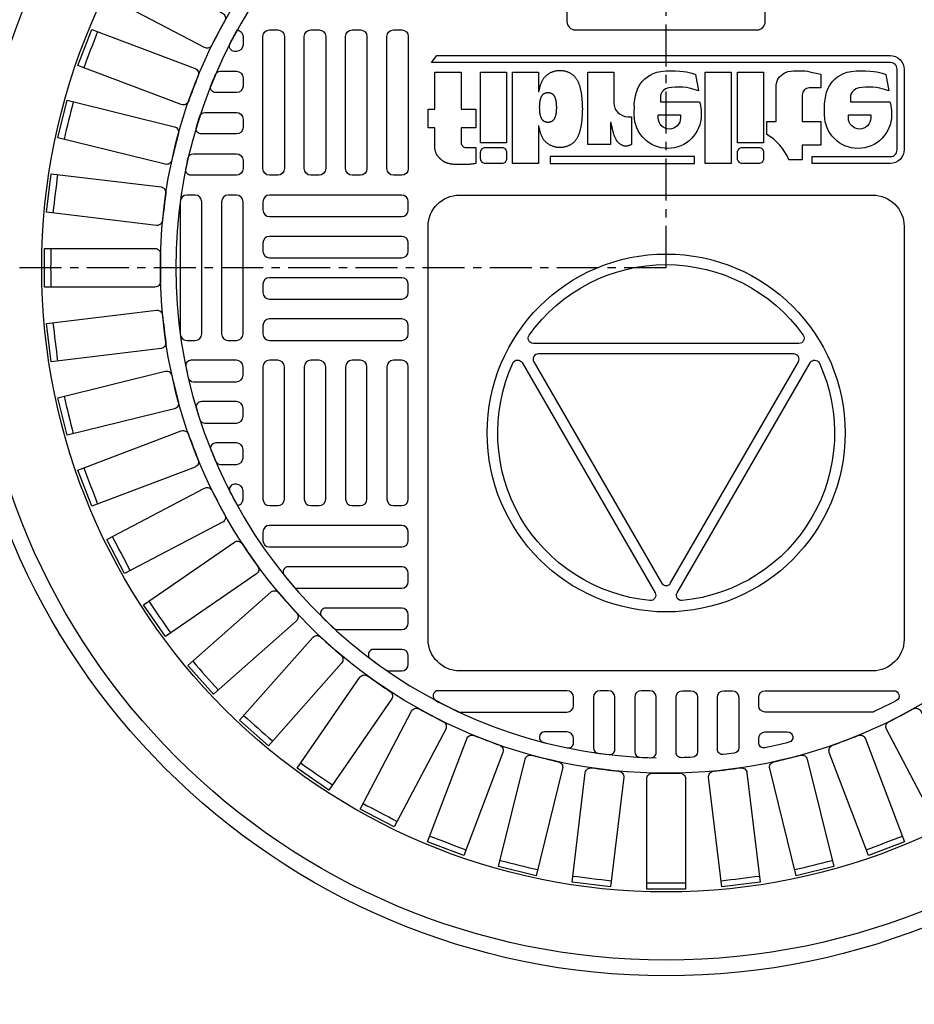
# Model space of a CAD drawing. Extents: x -169 to 6736, y -208 to 3022.
# Tile 409 of 656: x 1393 to 1403, y 1537 to 1549. Entities that reach past the tile are written whole.
import ezdxf

# ---------------------------------------------------------------- set-up
doc = ezdxf.new("R2010")
doc.units = 0
doc.header["$MEASUREMENT"] = 0
doc.header["$PDSIZE"] = 1
doc.linetypes.add('CENTER1', pattern=[0.6625, 0.5, -0.075, 0.0125, -0.075])
doc.layers.get('DEFPOINTS').update_dxf_attribs({"linetype": 'CONTINUOUS'})
for name, color, linetype in [('CENTERLINE', 3, 'CENTER1'), ('DIM', 3, 'CONTINUOUS'), ('MONITOR-WELL-COVER', 2, 'CONTINUOUS'), ('MONITOR-WELL-COVER-HATCH', 252, 'CONTINUOUS'), ('TANK-SLOPE', 3, 'CONTINUOUS')]:
    doc.layers.add(name, color=color, linetype=linetype)
doc.styles.add('SIMPLEX', font='simplex')
doc.dimstyles.new('DIM64', dxfattribs={"dimscale": 64, "dimtxt": 0.09375, "dimasz": 0.09375, "dimexe": 0.0625, "dimexo": 0.0625, "dimgap": 0.046875, "dimtad": 1, "dimdec": 4, "dimzin": 3, "dimdsep": 46, "dimlunit": 4, "dimtxsty": 'SIMPLEX', "dimcen": 0, "dimclrd": 256, "dimclre": 256, "dimclrt": 256, "dimadec": 0, "dimazin": 0, "dimtfac": 1, "dimtdec": 4, "dimtmove": 0, "dimatfit": 3, "dimfxl": 1, "dimfrac": 2, "dimtolj": 1, "dimtzin": 0, "dimarcsym": 0})

# ---------------------------------------------------------------- blocks, each defined once
blk = doc.blocks.new('A$C50C34665')
at = {"layer": 'MONITOR-WELL-COVER', "color": 2}
for points in [[(-11.709, 6.746), (-11.801, 6.758), (-11.882, 6.768), (-11.953, 6.777), (-12.016, 6.784), (-12.071, 6.791), (-12.121, 6.796), (-12.168, 6.8), (-12.212, 6.803), (-12.255, 6.806), (-12.297, 6.808), (-12.339, 6.81), (-12.381, 6.811), (-12.422, 6.812), (-12.463, 6.813), (-12.504, 6.814), (-12.545, 6.814), (-12.586, 6.814), (-12.627, 6.814), (-12.669, 6.814), (-12.711, 6.814), (-12.753, 6.814), (-12.796, 6.813), (-12.84, 6.811), (-12.884, 6.81), (-12.93, 6.808), (-12.975, 6.805), (-13.021, 6.802), (-13.067, 6.799), (-13.111, 6.795), (-13.154, 6.791), (-13.196, 6.786), (-13.235, 6.781), (-13.271, 6.776), (-13.306, 6.77), (-13.338, 6.764), (-13.368, 6.757), (-13.396, 6.751), (-13.424, 6.744), (-13.45, 6.736), (-13.476, 6.729), (-13.501, 6.721), (-13.525, 6.713), (-13.549, 6.704), (-13.573, 6.695), (-13.597, 6.686), (-13.62, 6.676), (-13.643, 6.665), (-13.665, 6.653), (-13.688, 6.641), (-13.71, 6.628), (-13.731, 6.614), (-13.752, 6.6), (-13.772, 6.586), (-13.792, 6.572), (-13.81, 6.558), (-13.827, 6.545), (-13.843, 6.532), (-13.858, 6.519), (-13.873, 6.507), (-13.887, 6.494), (-13.901, 6.481), (-13.915, 6.468), (-13.93, 6.454), (-13.946, 6.44), (-13.963, 6.424), (-13.981, 6.408), (-13.999, 6.39), (-14.018, 6.372), (-14.037, 6.353), (-14.055, 6.334), (-14.073, 6.314), (-14.091, 6.293), (-14.107, 6.272), (-14.123, 6.25), (-14.137, 6.227), (-14.151, 6.204), (-14.164, 6.179), (-14.177, 6.153), (-14.189, 6.125), (-14.2, 6.096), (-14.211, 6.064), (-14.221, 6.032), (-14.231, 5.998), (-14.24, 5.964), (-14.248, 5.931), (-14.256, 5.898), (-14.263, 5.865), (-14.269, 5.835)], [(-7.802, 4.377), (-7.802, 6.746), (-9.428, 6.746), (-9.428, 1.045), (-7.802, 1.045), (-7.802, 2.293)], [(-7.802, 4.377), (-7.798, 4.4), (-7.789, 4.446), (-7.779, 4.492), (-7.769, 4.537), (-7.759, 4.582), (-7.748, 4.626), (-7.737, 4.668), (-7.726, 4.71), (-7.714, 4.751), (-7.702, 4.791), (-7.689, 4.829), (-7.676, 4.868), (-7.662, 4.905), (-7.647, 4.941), (-7.632, 4.977), (-7.616, 5.011), (-7.599, 5.045), (-7.582, 5.079), (-7.564, 5.112), (-7.545, 5.144), (-7.526, 5.176), (-7.505, 5.207), (-7.484, 5.237), (-7.462, 5.267), (-7.439, 5.297), (-7.415, 5.325), (-7.391, 5.352), (-7.366, 5.379), (-7.34, 5.404), (-7.313, 5.428), (-7.286, 5.452), (-7.258, 5.474), (-7.229, 5.495), (-7.198, 5.515), (-7.167, 5.534), (-7.135, 5.553), (-7.101, 5.571), (-7.065, 5.589), (-7.029, 5.606), (-6.991, 5.622), (-6.953, 5.637), (-6.914, 5.651), (-6.874, 5.665), (-6.834, 5.677), (-6.793, 5.688), (-6.752, 5.697), (-6.711, 5.705), (-6.67, 5.712), (-6.629, 5.718), (-6.588, 5.722), (-6.547, 5.725), (-6.506, 5.727), (-6.464, 5.727), (-6.423, 5.727), (-6.382, 5.725), (-6.341, 5.722), (-6.3, 5.718), (-6.259, 5.712), (-6.218, 5.705), (-6.177, 5.697), (-6.136, 5.688), (-6.095, 5.677), (-6.055, 5.665), (-6.015, 5.651), (-5.976, 5.637), (-5.938, 5.622), (-5.9, 5.606), (-5.864, 5.589), (-5.828, 5.571), (-5.794, 5.553), (-5.762, 5.534), (-5.731, 5.515), (-5.7, 5.495), (-5.671, 5.474), (-5.643, 5.452), (-5.616, 5.428), (-5.589, 5.404), (-5.563, 5.379), (-5.538, 5.352), (-5.514, 5.325), (-5.49, 5.297), (-5.467, 5.267), (-5.445, 5.237), (-5.424, 5.207), (-5.403, 5.176), (-5.384, 5.144), (-5.365, 5.112), (-5.347, 5.079), (-5.33, 5.045), (-5.313, 5.011), (-5.297, 4.977), (-5.282, 4.941), (-5.267, 4.905), (-5.253, 4.868), (-5.24, 4.829), (-5.227, 4.791), (-5.215, 4.751), (-5.203, 4.71), (-5.192, 4.668), (-5.181, 4.626), (-5.17, 4.582), (-5.16, 4.537), (-5.15, 4.492), (-5.14, 4.446), (-5.131, 4.4), (-5.122, 4.354), (-5.114, 4.308), (-5.107, 4.263), (-5.101, 4.219), (-5.096, 4.177), (-5.091, 4.136), (-5.087, 4.095), (-5.083, 4.056), (-5.08, 4.017), (-5.078, 3.978), (-5.075, 3.94), (-5.073, 3.903), (-5.07, 3.865), (-5.067, 3.827), (-5.065, 3.789), (-5.062, 3.752), (-5.059, 3.715), (-5.057, 3.678), (-5.054, 3.642), (-5.052, 3.606), (-5.05, 3.571), (-5.049, 3.536), (-5.047, 3.502), (-5.046, 3.468), (-5.045, 3.434), (-5.045, 3.401), (-5.044, 3.368), (-5.044, 3.335), (-5.044, 3.302), (-5.045, 3.268), (-5.045, 3.235), (-5.046, 3.201), (-5.047, 3.168), (-5.049, 3.133), (-5.05, 3.099), (-5.052, 3.063), (-5.054, 3.028), (-5.057, 2.991), (-5.059, 2.955), (-5.062, 2.918), (-5.065, 2.88), (-5.067, 2.843), (-5.07, 2.805), (-5.073, 2.767), (-5.075, 2.729), (-5.078, 2.691), (-5.08, 2.653), (-5.083, 2.614), (-5.087, 2.574), (-5.091, 2.534), (-5.096, 2.493), (-5.101, 2.45), (-5.107, 2.406), (-5.114, 2.361), (-5.122, 2.316), (-5.131, 2.27), (-5.14, 2.224), (-5.15, 2.178), (-5.16, 2.132), (-5.17, 2.088), (-5.181, 2.044), (-5.192, 2.001), (-5.203, 1.96), (-5.215, 1.919), (-5.227, 1.879), (-5.24, 1.84), (-5.253, 1.802), (-5.267, 1.765), (-5.282, 1.729), (-5.297, 1.693), (-5.313, 1.658), (-5.33, 1.624), (-5.347, 1.591), (-5.365, 1.558), (-5.384, 1.526), (-5.403, 1.494), (-5.424, 1.463), (-5.445, 1.432), (-5.467, 1.402), (-5.49, 1.373), (-5.514, 1.344), (-5.538, 1.317), (-5.563, 1.291), (-5.589, 1.265), (-5.616, 1.241), (-5.643, 1.218), (-5.671, 1.196), (-5.7, 1.175), (-5.731, 1.155), (-5.762, 1.135), (-5.794, 1.116), (-5.828, 1.098), (-5.864, 1.081), (-5.9, 1.064), (-5.938, 1.048), (-5.976, 1.032), (-6.015, 1.018), (-6.055, 1.005), (-6.095, 0.993), (-6.136, 0.982), (-6.177, 0.973), (-6.218, 0.964), (-6.259, 0.958), (-6.3, 0.952), (-6.341, 0.948), (-6.382, 0.945), (-6.423, 0.943), (-6.464, 0.942), (-6.506, 0.943), (-6.547, 0.945), (-6.588, 0.948), (-6.629, 0.952), (-6.67, 0.958), (-6.711, 0.964), (-6.752, 0.973), (-6.793, 0.982), (-6.834, 0.993), (-6.874, 1.005), (-6.914, 1.018), (-6.953, 1.032), (-6.991, 1.048), (-7.029, 1.064), (-7.065, 1.081), (-7.101, 1.098), (-7.135, 1.116), (-7.167, 1.135), (-7.198, 1.155), (-7.229, 1.175), (-7.258, 1.196), (-7.286, 1.218), (-7.313, 1.241), (-7.34, 1.265), (-7.366, 1.291), (-7.391, 1.317), (-7.415, 1.344), (-7.439, 1.373), (-7.462, 1.402), (-7.484, 1.432), (-7.505, 1.463), (-7.526, 1.494), (-7.545, 1.526), (-7.564, 1.558), (-7.582, 1.591), (-7.599, 1.624), (-7.616, 1.658), (-7.632, 1.693), (-7.647, 1.729), (-7.662, 1.765), (-7.676, 1.802), (-7.689, 1.84), (-7.702, 1.879), (-7.714, 1.919), (-7.726, 1.96), (-7.737, 2.001), (-7.748, 2.044), (-7.759, 2.088), (-7.769, 2.132), (-7.779, 2.178), (-7.789, 2.224), (-7.798, 2.27), (-7.802, 2.293)]]:
    blk.add_lwpolyline(points, dxfattribs=at)
for points in [[(-14.269, 5.835), (-14.269, 4.506), (-14.697, 4.506), (-14.697, 3.352), (-14.269, 3.352), (-14.269, 1.045), (-12.643, 1.045), (-12.643, 3.352), (-11.709, 3.352), (-11.709, 4.506), (-12.643, 4.506), (-12.643, 5.428, -0.414214), (-12.331, 5.741), (-11.709, 5.741), (-11.709, 6.746)], [(-3.274, 4.189), (-3.305, 4.189), (-3.305, 5.557), (-4.727, 5.557), (-4.727, 1.045), (-3.101, 1.045), (-3.101, 2.942, -0.414214), (-2.226, 3.817), (-1.997, 3.817), (-1.997, 5.557, 0.015515), (-2.068, 5.593, 0.024733), (-2.115, 5.612, 0.005946), (-2.197, 5.64, 0.01287), (-2.235, 5.651, 0.049414), (-2.322, 5.665, 0.053929), (-2.402, 5.662, 0.036627), (-2.478, 5.644, 0.042565), (-2.54, 5.619, 0.006291), (-2.594, 5.591, 0.008872), (-2.632, 5.57, 0.009321), (-2.693, 5.533, 0.009742), (-2.749, 5.495, 0.028906), (-2.803, 5.453, 0.027693), (-2.853, 5.404, 0.02663), (-2.901, 5.346, 0.041647), (-2.926, 5.305, 0.000265), (-2.952, 5.253, 0.000163), (-2.994, 5.169, 0.000116), (-3.042, 5.073, 0.000666), (-3.051, 5.056, 0.034843), (-3.064, 5.023, 0.014153), (-3.09, 4.939, 0.001676), (-3.109, 4.866, -0.00303), (-3.129, 4.793, -0.000398), (-3.148, 4.723, 0.000724), (-3.168, 4.652, 0.00166), (-3.191, 4.567, 0.006697), (-3.196, 4.546, 0.003794), (-3.2, 4.526, 0.000693), (-3.224, 4.418, 0.000272), (-3.227, 4.405, 0.00002), (-3.267, 4.223, 0.002677), (-3.272, 4.197, 0.000101), (-3.274, 4.189)]]:
    blk.add_lwpolyline(points, format="xyb", dxfattribs=at)
for points in [[(9.294, 6.746), (9.294, 6.308), (14.185, 6.308, -0.414214), (14.596, 5.896), (14.596, 0.849, -0.414214), (14.185, 0.438), (-14.489, 0.438), (-14.159, 0), (14.159, 0, 0.414214), (15.034, 0.875), (15.034, 5.871, 0.414214), (14.159, 6.746)], [(-11.107, 5.741), (-10.106, 5.741, 0.414214), (-9.793, 6.053), (-9.793, 6.433, 0.414214), (-10.106, 6.746), (-11.107, 6.746, 0.414214), (-11.419, 6.433), (-11.419, 6.053, 0.414214)], [(4.943, 5.741), (5.943, 5.741, 0.414214), (6.256, 6.053), (6.256, 6.433, 0.414214), (5.943, 6.746), (4.943, 6.746, 0.414214), (4.63, 6.433), (4.63, 6.053, 0.414214)], [(9.823, 1.167), (9.823, 2.024), (9.106, 2.024, -0.414214), (8.668, 2.462), (8.668, 4.125), (9.823, 4.125), (9.823, 5.597), (8.668, 5.597), (8.668, 6.509), (7.832, 6.509, -0.161868), (6.458, 4.921), (6.458, 4.119), (7.043, 4.119), (7.043, 1.839), (7.075, 1.669), (7.115, 1.535), (7.176, 1.429), (7.255, 1.334), (7.346, 1.246), (7.452, 1.158), (7.549, 1.094), (7.774, 1.003), (7.966, 0.967), (8.133, 0.949), (8.276, 0.949), (8.468, 0.949), (8.665, 0.949), (8.83, 0.961), (9, 0.982), (9.137, 1.009), (9.286, 1.046), (9.441, 1.079), (9.635, 1.125)], [(2.196, 2.199), (1.926, 2.123), (1.782, 2.08), (1.633, 2.042), (1.431, 2.003), (1.205, 1.979), (0.931, 1.97), (0.73, 1.965), (0.504, 1.984), (0.321, 2.018), (0.139, 2.08), (-0.001, 2.186), (-0.092, 2.277), (-0.168, 2.409), (-0.193, 2.505), (-0.193, 2.89), (2.254, 2.89), (2.293, 3.008), (2.311, 3.118), (2.338, 3.294), (2.354, 3.427), (2.36, 3.554), (2.365, 3.707, 1), (-1.821, 3.707), (-1.818, 3.497), (-1.813, 3.24), (-1.818, 3.022), (-1.779, 2.746), (-1.74, 2.508), (-1.692, 2.29), (-1.6, 2.038), (-1.517, 1.888), (-1.406, 1.733), (-1.299, 1.588), (-1.153, 1.442), (-1.003, 1.331), (-0.824, 1.214), (-0.644, 1.127), (-0.411, 1.04), (-0.159, 0.987), (0.147, 0.953), (0.467, 0.948), (0.738, 0.948), (1.034, 0.967), (1.262, 0.996), (1.447, 1.02), (1.611, 1.064), (1.781, 1.103), (1.97, 1.161), (2.009, 1.179)], [(11.69, 2.505), (11.69, 2.89), (14.137, 2.89), (14.176, 3.008), (14.195, 3.118), (14.221, 3.294), (14.238, 3.427), (14.244, 3.554), (14.248, 3.707, 1), (10.063, 3.707), (10.065, 3.497), (10.07, 3.24), (10.065, 3.022), (10.104, 2.746), (10.143, 2.508), (10.192, 2.29), (10.284, 2.038), (10.366, 1.888), (10.478, 1.733), (10.584, 1.588), (10.73, 1.442), (10.88, 1.331), (11.06, 1.214), (11.239, 1.127), (11.472, 1.04), (11.724, 0.987), (12.03, 0.953), (12.35, 0.948), (12.622, 0.948), (12.918, 0.967), (13.146, 0.996), (13.33, 1.02), (13.495, 1.064), (13.665, 1.103), (13.854, 1.161), (13.893, 1.179), (14.079, 2.199), (13.809, 2.123), (13.665, 2.08), (13.516, 2.042), (13.314, 2.003), (13.089, 1.979), (12.815, 1.97), (12.613, 1.965), (12.387, 1.984), (12.205, 2.018), (12.022, 2.08), (11.883, 2.186), (11.791, 2.277), (11.715, 2.409)], [(1.07, 3.707), (1.07, 3.888, 1), (-0.329, 3.888), (-0.329, 3.707)], [(12.953, 3.707), (12.953, 3.888, 1), (11.554, 3.888), (11.554, 3.707)]]:
    blk.add_lwpolyline(points, format="xyb", close=True, dxfattribs=at)
for points in [[(-7.065, 6.308), (-7.065, 6.746), (1.945, 6.746), (1.945, 6.308)], [(2.608, 1.045), (4.234, 1.045), (4.234, 6.746), (2.608, 6.746)], [(-11.419, 1.045), (-9.793, 1.045), (-9.793, 5.446), (-11.419, 5.446)], [(4.63, 1.045), (6.256, 1.045), (6.256, 5.446), (4.63, 5.446)], [(-6.67, 3.137), (-6.671, 3.123), (-6.672, 3.11), (-6.673, 3.096), (-6.674, 3.081), (-6.675, 3.067), (-6.676, 3.053), (-6.677, 3.038), (-6.678, 3.024), (-6.679, 3.009), (-6.68, 2.995), (-6.681, 2.98), (-6.682, 2.965), (-6.683, 2.95), (-6.685, 2.935), (-6.687, 2.919), (-6.689, 2.903), (-6.691, 2.886), (-6.694, 2.869), (-6.697, 2.851), (-6.7, 2.834), (-6.704, 2.816), (-6.707, 2.799), (-6.711, 2.781), (-6.715, 2.764), (-6.719, 2.748), (-6.723, 2.731), (-6.728, 2.715), (-6.732, 2.7), (-6.737, 2.685), (-6.742, 2.67), (-6.747, 2.655), (-6.752, 2.641), (-6.758, 2.627), (-6.764, 2.613), (-6.77, 2.6), (-6.776, 2.587), (-6.783, 2.574), (-6.789, 2.562), (-6.797, 2.55), (-6.804, 2.537), (-6.812, 2.525), (-6.82, 2.514), (-6.829, 2.502), (-6.837, 2.491), (-6.846, 2.48), (-6.856, 2.47), (-6.865, 2.46), (-6.875, 2.45), (-6.885, 2.441), (-6.896, 2.432), (-6.907, 2.424), (-6.918, 2.415), (-6.929, 2.408), (-6.941, 2.4), (-6.954, 2.393), (-6.967, 2.386), (-6.98, 2.38), (-6.994, 2.373), (-7.008, 2.367), (-7.023, 2.361), (-7.038, 2.356), (-7.053, 2.351), (-7.069, 2.346), (-7.084, 2.342), (-7.1, 2.338), (-7.115, 2.335), (-7.131, 2.332), (-7.147, 2.33), (-7.162, 2.329), (-7.178, 2.328), (-7.194, 2.327), (-7.21, 2.327), (-7.225, 2.327), (-7.241, 2.328), (-7.257, 2.329), (-7.273, 2.33), (-7.288, 2.332), (-7.304, 2.335), (-7.32, 2.338), (-7.335, 2.342), (-7.351, 2.346), (-7.366, 2.351), (-7.381, 2.356), (-7.396, 2.361), (-7.411, 2.367), (-7.425, 2.373), (-7.439, 2.38), (-7.453, 2.386), (-7.466, 2.393), (-7.478, 2.4), (-7.49, 2.408), (-7.502, 2.415), (-7.513, 2.424), (-7.523, 2.432), (-7.534, 2.441), (-7.544, 2.45), (-7.554, 2.46), (-7.564, 2.47), (-7.573, 2.48), (-7.582, 2.491), (-7.591, 2.502), (-7.599, 2.514), (-7.607, 2.525), (-7.615, 2.537), (-7.623, 2.55), (-7.63, 2.562), (-7.637, 2.574), (-7.643, 2.587), (-7.65, 2.6), (-7.656, 2.613), (-7.661, 2.627), (-7.667, 2.641), (-7.672, 2.655), (-7.677, 2.67), (-7.682, 2.685), (-7.687, 2.7), (-7.691, 2.715), (-7.696, 2.731), (-7.7, 2.748), (-7.704, 2.764), (-7.708, 2.781), (-7.712, 2.799), (-7.716, 2.816), (-7.719, 2.834), (-7.722, 2.851), (-7.725, 2.869), (-7.728, 2.886), (-7.731, 2.903), (-7.733, 2.919), (-7.734, 2.935), (-7.736, 2.95), (-7.737, 2.965), (-7.738, 2.98), (-7.739, 2.995), (-7.74, 3.009), (-7.741, 3.024), (-7.742, 3.038), (-7.743, 3.053), (-7.744, 3.067), (-7.745, 3.081), (-7.746, 3.096), (-7.747, 3.11), (-7.748, 3.123), (-7.749, 3.137), (-7.75, 3.151), (-7.75, 3.164), (-7.751, 3.177), (-7.751, 3.19), (-7.752, 3.203), (-7.752, 3.215), (-7.752, 3.228), (-7.752, 3.241), (-7.752, 3.253), (-7.752, 3.266), (-7.752, 3.279), (-7.751, 3.292), (-7.751, 3.305), (-7.75, 3.318), (-7.75, 3.331), (-7.749, 3.344), (-7.748, 3.358), (-7.747, 3.372), (-7.746, 3.386), (-7.745, 3.4), (-7.744, 3.414), (-7.743, 3.429), (-7.742, 3.443), (-7.741, 3.458), (-7.74, 3.472), (-7.739, 3.487), (-7.738, 3.501), (-7.737, 3.516), (-7.736, 3.531), (-7.734, 3.547), (-7.733, 3.562), (-7.731, 3.579), (-7.728, 3.595), (-7.725, 3.613), (-7.722, 3.63), (-7.719, 3.647), (-7.716, 3.665), (-7.712, 3.683), (-7.708, 3.7), (-7.704, 3.717), (-7.7, 3.734), (-7.696, 3.75), (-7.691, 3.766), (-7.687, 3.782), (-7.682, 3.797), (-7.677, 3.812), (-7.672, 3.826), (-7.667, 3.84), (-7.661, 3.854), (-7.656, 3.868), (-7.65, 3.881), (-7.643, 3.894), (-7.637, 3.907), (-7.63, 3.92), (-7.623, 3.932), (-7.615, 3.944), (-7.607, 3.956), (-7.599, 3.968), (-7.591, 3.979), (-7.582, 3.99), (-7.573, 4.001), (-7.564, 4.012), (-7.554, 4.022), (-7.544, 4.031), (-7.534, 4.041), (-7.523, 4.049), (-7.513, 4.058), (-7.502, 4.066), (-7.49, 4.074), (-7.478, 4.081), (-7.466, 4.088), (-7.453, 4.095), (-7.439, 4.102), (-7.425, 4.108), (-7.411, 4.114), (-7.396, 4.12), (-7.381, 4.126), (-7.366, 4.131), (-7.351, 4.135), (-7.335, 4.14), (-7.32, 4.143), (-7.304, 4.146), (-7.288, 4.149), (-7.273, 4.151), (-7.257, 4.153), (-7.241, 4.154), (-7.225, 4.155), (-7.21, 4.155), (-7.194, 4.155), (-7.178, 4.154), (-7.162, 4.153), (-7.147, 4.151), (-7.131, 4.149), (-7.115, 4.146), (-7.1, 4.143), (-7.084, 4.14), (-7.069, 4.135), (-7.053, 4.131), (-7.038, 4.126), (-7.023, 4.12), (-7.008, 4.114), (-6.994, 4.108), (-6.98, 4.102), (-6.967, 4.095), (-6.954, 4.088), (-6.941, 4.081), (-6.929, 4.074), (-6.918, 4.066), (-6.907, 4.058), (-6.896, 4.049), (-6.885, 4.041), (-6.875, 4.031), (-6.865, 4.022), (-6.856, 4.012), (-6.846, 4.001), (-6.837, 3.99), (-6.829, 3.979), (-6.82, 3.968), (-6.812, 3.956), (-6.804, 3.944), (-6.797, 3.932), (-6.789, 3.92), (-6.783, 3.907), (-6.776, 3.894), (-6.77, 3.881), (-6.764, 3.868), (-6.758, 3.854), (-6.752, 3.84), (-6.747, 3.826), (-6.742, 3.812), (-6.737, 3.797), (-6.732, 3.782), (-6.728, 3.766), (-6.723, 3.75), (-6.719, 3.734), (-6.715, 3.717), (-6.711, 3.7), (-6.707, 3.683), (-6.704, 3.665), (-6.7, 3.647), (-6.697, 3.63), (-6.694, 3.613), (-6.691, 3.595), (-6.689, 3.579), (-6.687, 3.562), (-6.685, 3.547), (-6.683, 3.531), (-6.682, 3.516), (-6.681, 3.501), (-6.68, 3.487), (-6.679, 3.472), (-6.678, 3.458), (-6.677, 3.443), (-6.676, 3.429), (-6.675, 3.414), (-6.674, 3.4), (-6.673, 3.386), (-6.672, 3.372), (-6.671, 3.358), (-6.67, 3.344), (-6.669, 3.331), (-6.669, 3.318), (-6.668, 3.305), (-6.668, 3.292), (-6.667, 3.279), (-6.667, 3.266), (-6.667, 3.253), (-6.667, 3.241), (-6.667, 3.228), (-6.667, 3.215), (-6.667, 3.203), (-6.668, 3.19), (-6.668, 3.177), (-6.669, 3.164), (-6.669, 3.151)]]:
    blk.add_lwpolyline(points, close=True, dxfattribs=at)
blk = doc.blocks.new('*D30')
at = {"layer": 'DEFPOINTS', "color": 0, "transparency": 16777216}
for p in [(1368.266, 1608.018), (1368.266, 1578.018), (1425.622, 1479.018)]:
    blk.add_point(p, dxfattribs=at)
at = {"layer": 'DIM', "lineweight": -2, "transparency": 16777216}
for p, q in [((1368.266, 1582.018), (1368.266, 1612.018)), ((1425.622, 1483.018), (1425.622, 1612.018)), ((1419.622, 1608.018), (1374.266, 1608.018))]:
    blk.add_line(p, q, dxfattribs=at)
at = {"layer": 'DIM', "transparency": 16777216}
for points in [[(1374.266, 1609.018), (1374.266, 1607.018), (1368.266, 1608.018)], [(1419.622, 1609.018), (1419.622, 1607.018), (1425.622, 1608.018)]]:
    blk.add_solid(points, dxfattribs=at)
at = {"layer": 'DIM', "transparency": 16777216, "insert": (1396.944, 1615.59), "char_height": 6, "attachment_point": 5, "style": 'SIMPLEX'}
blk.add_mtext('\\A1;4\'-9 3/8"', dxfattribs=at)
blk = doc.blocks.new('*D31')
at = {"layer": 'DEFPOINTS', "color": 0, "transparency": 16777216}
for p in [(1368.266, 1585.88), (1368.266, 1555.88), (1400.266, 1523.88)]:
    blk.add_point(p, dxfattribs=at)
at = {"layer": 'DIM', "lineweight": -2, "transparency": 16777216}
for p, q in [((1368.266, 1559.88), (1368.266, 1589.88)), ((1394.266, 1585.88), (1374.266, 1585.88))]:
    blk.add_line(p, q, dxfattribs=at)
at = {"layer": 'DIM', "transparency": 16777216}
for points in [[(1374.266, 1586.88), (1374.266, 1584.88), (1368.266, 1585.88)], [(1394.266, 1586.88), (1394.266, 1584.88), (1400.266, 1585.88)]]:
    blk.add_solid(points, dxfattribs=at)
at = {"layer": 'DIM', "transparency": 16777216, "insert": (1384.266, 1592.451), "char_height": 6, "attachment_point": 5, "style": 'SIMPLEX'}
blk.add_mtext('\\A1;2\'-8"', dxfattribs=at)
blk = doc.blocks.new('*D32')
at = {"layer": 'DEFPOINTS', "color": 0, "transparency": 16777216}
for p in [(1352.445, 1578.018), (1368.266, 1578.018), (1400.266, 1546.018)]:
    blk.add_point(p, dxfattribs=at)
at = {"layer": 'DIM', "lineweight": -2, "transparency": 16777216}
for p, q in [((1364.266, 1578.018), (1348.445, 1578.018)), ((1352.445, 1552.018), (1352.445, 1572.018))]:
    blk.add_line(p, q, dxfattribs=at)
at = {"layer": 'DIM', "transparency": 16777216}
for points in [[(1351.445, 1572.018), (1353.445, 1572.018), (1352.445, 1578.018)], [(1351.445, 1552.018), (1353.445, 1552.018), (1352.445, 1546.018)]]:
    blk.add_solid(points, dxfattribs=at)
at = {"layer": 'DIM', "transparency": 16777216, "insert": (1345.874, 1562.018), "char_height": 6, "attachment_point": 5, "rotation": 90, "style": 'SIMPLEX'}
blk.add_mtext('\\A1;2\'-8"', dxfattribs=at)
blk = doc.blocks.new('*D83')
at = {"layer": 'DEFPOINTS', "color": 0, "transparency": 16777216}
for p in [(1413.622, 1542.018), (1425.622, 1479.018), (1425.622, 1431.224)]:
    blk.add_point(p, dxfattribs=at)
at = {"layer": 'DIM', "lineweight": -2, "transparency": 16777216}
for p, q in [((1413.622, 1538.018), (1413.622, 1427.224)), ((1425.622, 1475.018), (1425.622, 1427.224)), ((1407.622, 1431.224), (1373.05, 1431.224)), ((1425.622, 1431.224), (1413.622, 1431.224)), ((1431.622, 1431.224), (1437.622, 1431.224))]:
    blk.add_line(p, q, dxfattribs=at)
at = {"layer": 'DIM', "transparency": 16777216}
for points in [[(1407.622, 1432.224), (1407.622, 1430.224), (1413.622, 1431.224)], [(1431.622, 1432.224), (1431.622, 1430.224), (1425.622, 1431.224)]]:
    blk.add_solid(points, dxfattribs=at)
at = {"layer": 'DIM', "transparency": 16777216, "insert": (1387.336, 1437.795), "char_height": 6, "attachment_point": 5, "style": 'SIMPLEX'}
blk.add_mtext('\\A1;1\'-0"', dxfattribs=at)

msp = doc.modelspace()

# ---------------------------------------------------------------- linework, layer by layer
at = {"layer": 'CENTERLINE'}
for q in [(1400.26597, 1612.01839), (1348.44529, 1546.01839)]:
    msp.add_line((1400.26597, 1546.01839), q, dxfattribs=at)
at = {"layer": 'MONITOR-WELL-COVER', "color": 2, "flags": 128}
msp.add_lwpolyline([(1399.18329, 1550.82154, 0.41421356), (1399.08486, 1550.72312), (1399.08486, 1548.95146, 0.41421356), (1399.18329, 1548.85304), (1401.34864, 1548.85304, 0.41421356), (1401.44707, 1548.95146), (1401.44707, 1550.72312, 0.41421356), (1401.34864, 1550.82154)], format="xyb", close=True, dxfattribs=at)
at = {"layer": 'MONITOR-WELL-COVER', "color": 2}
for points in [[(1397.80632, 1541.21524, -0.41421356), (1397.43132, 1541.59024), (1397.43132, 1546.50953, -0.41421356), (1397.80632, 1546.88453), (1402.72561, 1546.88453, -0.41421356), (1403.10061, 1546.50953), (1403.10061, 1541.59024, -0.41421356), (1402.72561, 1541.21524)], [(1398.6335, 1545.21568, -0.51479584), (1401.89885, 1545.21509, -0.60993291), (1401.84796, 1545.11629), (1398.68435, 1545.11686, -0.60993291)], [(1401.84127, 1544.89737, 0.57736514), (1401.78716, 1544.99113), (1398.744, 1544.99168, 0.57736506), (1398.68986, 1544.89794), (1400.21096, 1542.26248, 0.5773206), (1400.31921, 1542.26247)], [(1398.5518, 1544.88753), (1400.13369, 1542.1466, -0.60977257), (1400.07356, 1542.05314, -0.51509157), (1398.4408, 1544.88222, -0.60977257)], [(1402.09143, 1544.88156, -0.5150917), (1400.45765, 1542.05307, -0.6097725), (1400.39756, 1542.14655), (1401.98044, 1544.88691, -0.6097725)]]:
    msp.add_lwpolyline(points, format="xyb", close=True, dxfattribs=at)
at = {"layer": 'MONITOR-WELL-COVER', "color": 4}
msp.add_circle((1400.26597, 1546.01839), 8.4375, dxfattribs=at)
at = {"layer": 'MONITOR-WELL-COVER', "color": 1}
msp.add_circle((1400.26597, 1546.01839), 8.25, dxfattribs=at)
at = {"layer": 'MONITOR-WELL-COVER', "color": 2}
for centre, radius in [((1400.26597, 1546.01839), 7.4375), ((1400.26597, 1544.04989), 2.13227)]:
    msp.add_circle(centre, radius, dxfattribs=at)
at = {"layer": 'MONITOR-WELL-COVER-HATCH', "linetype": 'Continuous'}
for p, q in [((1395.14786, 1548.36091), (1395.14786, 1548.36091)), ((1395.2266, 1543.85304), (1395.2266, 1543.85304)), ((1395.14786, 1543.67587), (1395.14786, 1543.67587)), ((1395.2266, 1543.36091), (1395.2266, 1543.36091))]:
    msp.add_line(p, q, dxfattribs=at)
for points in [[(1395.00913, 1548.96234, 0.00491171), (1394.85692, 1548.67233, -0.41709369), (1394.76784, 1548.64409), (1393.60254, 1549.25569), (1393.81646, 1549.66329), (1394.98176, 1549.0517, -0.41709369), (1395.00913, 1548.96234)], [(1394.6926, 1548.30723, 0.00491171), (1394.57646, 1548.001, -0.41709369), (1394.49143, 1547.96222), (1393.26091, 1548.4289), (1393.42414, 1548.85931), (1394.65467, 1548.39264, -0.41709369), (1394.6926, 1548.30723)], [(1394.45735, 1547.61875, 0.00491171), (1394.37897, 1547.30075, -0.41709369), (1394.29923, 1547.25201), (1393.02143, 1547.56696), (1393.13159, 1548.01391), (1394.40939, 1547.69896, -0.41709369), (1394.45735, 1547.61875)], [(1394.3068, 1546.90693, 0.00491171), (1394.26732, 1546.5818, -0.41709369), (1394.19404, 1546.5238), (1392.88759, 1546.68243), (1392.94308, 1547.13941), (1394.24953, 1546.98078, -0.41709369), (1394.3068, 1546.90693)], [(1394.24315, 1546.18215, 0.00491171), (1394.24315, 1545.85463, -0.41709369), (1394.17739, 1545.78823), (1392.86135, 1545.78823), (1392.86135, 1546.24856), (1394.17739, 1546.24856, -0.41709369), (1394.24315, 1546.18215)], [(1394.26732, 1545.45499, 0.00491171), (1394.3068, 1545.12986, -0.41709369), (1394.24953, 1545.05601), (1392.94308, 1544.89738), (1392.88759, 1545.35435), (1394.19404, 1545.51298, -0.41709369), (1394.26732, 1545.45499)], [(1394.37897, 1544.73604, 0.00491171), (1394.45735, 1544.41804, -0.41709369), (1394.40939, 1544.33782), (1393.13159, 1544.02287), (1393.02143, 1544.46983), (1394.29923, 1544.78478, -0.41709369), (1394.37897, 1544.73604)], [(1394.57646, 1544.03579, 0.00491171), (1394.6926, 1543.72955, -0.41709369), (1394.65467, 1543.64414), (1393.42414, 1543.17747), (1393.26091, 1543.60789), (1394.49143, 1544.07456, -0.41709369), (1394.57646, 1544.03579)], [(1394.85692, 1543.36445, 0.00491171), (1395.00913, 1543.07445, -0.41709369), (1394.98176, 1542.98509), (1393.81646, 1542.37349), (1393.60254, 1542.7811), (1394.76784, 1543.39269, -0.41709369), (1394.85692, 1543.36445)], [(1395.21626, 1542.73181, 0.00491171), (1395.40231, 1542.46227, -0.41709369), (1395.38592, 1542.37026), (1394.30283, 1541.62267), (1394.04133, 1542.00151), (1395.12442, 1542.74911, -0.41709369), (1395.21626, 1542.73181)], [(1395.64923, 1542.1471, 0.00491171), (1395.86641, 1541.90195, -0.41709369), (1395.86123, 1541.80864), (1394.87616, 1540.93594), (1394.5709, 1541.2805), (1395.55597, 1542.1532, -0.41709369), (1395.64923, 1542.1471)], [(1396.14952, 1541.61884, 0.00491171), (1396.39467, 1541.40166, -0.41709369), (1396.40077, 1541.3084), (1395.52808, 1540.32333), (1395.18351, 1540.62858), (1396.05621, 1541.61366, -0.41709369), (1396.14952, 1541.61884)], [(1396.70984, 1541.15474, 0.00491171), (1396.97939, 1540.96868, -0.41709369), (1396.99668, 1540.87684), (1396.24909, 1539.79376), (1395.87024, 1540.05526), (1396.61784, 1541.13834, -0.41709369), (1396.70984, 1541.15474)], [(1397.32202, 1540.76155, 0.00491171), (1397.61202, 1540.60935, -0.41709369), (1397.64027, 1540.52026), (1397.02867, 1539.35496), (1396.62107, 1539.56889), (1397.23266, 1540.73419, -0.41709369), (1397.32202, 1540.76155)], [(1402.91991, 1540.60935, 0.00491171), (1403.20991, 1540.76155, -0.41709369), (1403.29927, 1540.73419), (1403.91087, 1539.56889), (1403.50326, 1539.35496), (1402.89167, 1540.52026, -0.41709369), (1402.91991, 1540.60935)], [(1397.97713, 1540.44503, 0.00491171), (1398.28336, 1540.32889, -0.41709369), (1398.32214, 1540.24386), (1397.85546, 1539.01333), (1397.42504, 1539.17657), (1397.89172, 1540.40709, -0.41709369), (1397.97713, 1540.44503)], [(1402.24857, 1540.32889, 0.00491171), (1402.5548, 1540.44503, -0.41709369), (1402.64021, 1540.40709), (1403.10689, 1539.17657), (1402.67647, 1539.01333), (1402.2098, 1540.24386, -0.41709369), (1402.24857, 1540.32889)], [(1398.66561, 1540.20978, 0.00491171), (1398.98361, 1540.1314, -0.41709369), (1399.03235, 1540.05166), (1398.7174, 1538.77386), (1398.27045, 1538.88402), (1398.5854, 1540.16182, -0.41709369), (1398.66561, 1540.20978)], [(1401.54832, 1540.1314, 0.00491171), (1401.86632, 1540.20978, -0.41709369), (1401.94654, 1540.16182), (1402.26149, 1538.88402), (1401.81453, 1538.77386), (1401.49958, 1540.05166, -0.41709369), (1401.54832, 1540.1314)], [(1399.37743, 1540.05923, 0.00491171), (1399.70256, 1540.01975, -0.41709369), (1399.76056, 1539.94646), (1399.60193, 1538.64002), (1399.14495, 1538.6955), (1399.30358, 1540.00195, -0.41709369), (1399.37743, 1540.05923)], [(1400.10221, 1539.99557, 0.00491171), (1400.42972, 1539.99557, -0.41709369), (1400.49613, 1539.92982), (1400.49613, 1538.61377), (1400.0358, 1538.61377), (1400.0358, 1539.92982, -0.41709369), (1400.10221, 1539.99557)], [(1400.82937, 1540.01975, 0.00491171), (1401.1545, 1540.05923, -0.41709369), (1401.22835, 1540.00195), (1401.38698, 1538.6955), (1400.93001, 1538.64002), (1400.77137, 1539.94646, -0.41709369), (1400.82937, 1540.01975)]]:
    msp.add_lwpolyline(points, format="xyb", dxfattribs=at)
at = {"layer": 'MONITOR-WELL-COVER-HATCH'}
for points in [[(1395.1588, 1548.85227, -0.37393353), (1395.2266, 1548.7743), (1395.2266, 1548.67587, -0.41421356), (1395.14786, 1548.59713), (1395.12674, 1548.59713, -0.56117558), (1395.07115, 1548.6882, -0.00800005), (1395.15922, 1548.85304)], [(1395.1588, 1543.18451, 0.37393353), (1395.2266, 1543.26249), (1395.2266, 1543.36091, 0.41421356), (1395.14786, 1543.43965), (1395.12674, 1543.43965, 0.56117558), (1395.07115, 1543.34858, 0.00800005), (1395.15922, 1543.18375)]]:
    msp.add_lwpolyline(points, format="xyb", dxfattribs=at)
at = {"layer": 'MONITOR-WELL-COVER-HATCH', "linetype": 'Continuous', "flags": 128}
for points in [[(1395.63998, 1548.85304, -0.41421356), (1395.71872, 1548.7743), (1395.71872, 1547.19949, -0.41421356), (1395.63998, 1547.12075), (1395.54156, 1547.12075, -0.41421356), (1395.46282, 1547.19949), (1395.46282, 1548.7743, -0.41421356), (1395.54156, 1548.85304)], [(1396.13211, 1548.85304, -0.41421356), (1396.21085, 1548.7743), (1396.21085, 1547.19949, -0.41421356), (1396.13211, 1547.12075), (1396.03368, 1547.12075, -0.41421356), (1395.95494, 1547.19949), (1395.95494, 1548.7743, -0.41421356), (1396.03368, 1548.85304)], [(1396.62423, 1548.85304, -0.41421356), (1396.70297, 1548.7743), (1396.70297, 1547.19949, -0.41421356), (1396.62423, 1547.12075), (1396.52581, 1547.12075, -0.41421356), (1396.44707, 1547.19949), (1396.44707, 1548.7743, -0.41421356), (1396.52581, 1548.85304)], [(1397.11636, 1548.85304, -0.41421356), (1397.1951, 1548.7743), (1397.1951, 1547.19949, -0.41421356), (1397.11636, 1547.12075), (1397.01793, 1547.12075, -0.41421356), (1396.93919, 1547.19949), (1396.93919, 1548.7743, -0.41421356), (1397.01793, 1548.85304)], [(1394.5573, 1546.88453, 0.41421356), (1394.47856, 1546.80579), (1394.47856, 1545.23099, 0.41421356), (1394.5573, 1545.15225), (1394.65573, 1545.15225, 0.41421356), (1394.73447, 1545.23099), (1394.73447, 1546.80579, 0.41421356), (1394.65573, 1546.88453)], [(1395.04943, 1546.88453, 0.41421356), (1394.97069, 1546.80579), (1394.97069, 1545.23099, 0.41421356), (1395.04943, 1545.15225), (1395.14786, 1545.15225, 0.41421356), (1395.2266, 1545.23099), (1395.2266, 1546.80579, 0.41421356), (1395.14786, 1546.88453)], [(1397.1951, 1546.80579, 0.41421356), (1397.11636, 1546.88453), (1395.54156, 1546.88453, 0.41421356), (1395.46282, 1546.80579), (1395.46282, 1546.70737, 0.41421356), (1395.54156, 1546.62863), (1397.11636, 1546.62863, 0.41421356), (1397.1951, 1546.70737)], [(1397.1951, 1546.31367, 0.41421356), (1397.11636, 1546.39241), (1395.54156, 1546.39241, 0.41421356), (1395.46282, 1546.31367), (1395.46282, 1546.21524, 0.41421356), (1395.54156, 1546.1365), (1397.11636, 1546.1365, 0.41421356), (1397.1951, 1546.21524)], [(1397.1951, 1545.82154, 0.41421356), (1397.11636, 1545.90028), (1395.54156, 1545.90028, 0.41421356), (1395.46282, 1545.82154), (1395.46282, 1545.72312, 0.41421356), (1395.54156, 1545.64438), (1397.11636, 1545.64438, 0.41421356), (1397.1951, 1545.72312)], [(1397.1951, 1545.32942, 0.41421356), (1397.11636, 1545.40816), (1395.54156, 1545.40816, 0.41421356), (1395.46282, 1545.32942), (1395.46282, 1545.23099, 0.41421356), (1395.54156, 1545.15225), (1397.11636, 1545.15225, 0.41421356), (1397.1951, 1545.23099)], [(1395.63998, 1543.18375, 0.41421356), (1395.71872, 1543.26249), (1395.71872, 1544.83729, 0.41421356), (1395.63998, 1544.91603), (1395.54156, 1544.91603, 0.41421356), (1395.46282, 1544.83729), (1395.46282, 1543.26249, 0.41421356), (1395.54156, 1543.18375)], [(1396.13211, 1543.18375, 0.41421356), (1396.21085, 1543.26249), (1396.21085, 1544.83729, 0.41421356), (1396.13211, 1544.91603), (1396.03368, 1544.91603, 0.41421356), (1395.95494, 1544.83729), (1395.95494, 1543.26249, 0.41421356), (1396.03368, 1543.18375)], [(1396.62423, 1543.18375, 0.41421356), (1396.70297, 1543.26249), (1396.70297, 1544.83729, 0.41421356), (1396.62423, 1544.91603), (1396.52581, 1544.91603, 0.41421356), (1396.44707, 1544.83729), (1396.44707, 1543.26249, 0.41421356), (1396.52581, 1543.18375)], [(1397.11636, 1543.18375, 0.41421356), (1397.1951, 1543.26249), (1397.1951, 1544.83729, 0.41421356), (1397.11636, 1544.91603), (1397.01793, 1544.91603, 0.41421356), (1396.93919, 1544.83729), (1396.93919, 1543.26249, 0.41421356), (1397.01793, 1543.18375)], [(1397.1951, 1542.86879, 0.41421356), (1397.11636, 1542.94753), (1395.54156, 1542.94753, 0.41421356), (1395.46282, 1542.86879), (1395.46282, 1542.77036, 0.41421356), (1395.54156, 1542.69162), (1397.11636, 1542.69162, 0.41421356), (1397.1951, 1542.77036)], [(1397.1951, 1542.86879, 0.41421356), (1397.11636, 1542.94753), (1395.54156, 1542.94753, 0.41421356), (1395.46282, 1542.86879), (1395.46282, 1542.77036, 0.41421356), (1395.54156, 1542.69162), (1397.11636, 1542.69162, 0.41421356), (1397.1951, 1542.77036)]]:
    msp.add_lwpolyline(points, format="xyb", close=True, dxfattribs=at)
at = {"layer": 'MONITOR-WELL-COVER-HATCH', "linetype": 'Continuous'}
for points in [[(1394.9566, 1548.36091), (1395.14786, 1548.36091, -0.41421356), (1395.2266, 1548.28217), (1395.2266, 1548.18375, -0.41421356), (1395.14786, 1548.10501), (1394.90228, 1548.10501, -0.53078582), (1394.84426, 1548.19075, -0.00613229), (1394.89917, 1548.32307, -0.29982265)], [(1394.67055, 1547.6933, -0.00593375), (1394.71187, 1547.82562, -0.32480274), (1394.77131, 1547.86879), (1395.14786, 1547.86879), (1395.14786, 1547.86879, -0.41421356), (1395.2266, 1547.79005), (1395.2266, 1547.69162), (1395.2266, 1547.69162, -0.41421356), (1395.14786, 1547.61288), (1394.73042, 1547.61288, -0.5022062)], [(1394.54516, 1547.19585, -0.00579688), (1394.574, 1547.32818, -0.34941735), (1394.63491, 1547.37666), (1395.14786, 1547.37666), (1395.14786, 1547.37666, -0.41421356), (1395.2266, 1547.29792), (1395.2266, 1547.19949), (1395.2266, 1547.19949, -0.41421356), (1395.14786, 1547.12075), (1394.60638, 1547.12075, -0.47499675)], [(1394.54516, 1544.84093, 0.00579688), (1394.574, 1544.70861, 0.34941735), (1394.63491, 1544.66012), (1395.14786, 1544.66012), (1395.14786, 1544.66012, 0.41421356), (1395.2266, 1544.73886), (1395.2266, 1544.83729), (1395.2266, 1544.83729, 0.41421356), (1395.14786, 1544.91603), (1394.60638, 1544.91603, 0.47499675)], [(1394.67055, 1544.34348, 0.00593375), (1394.71187, 1544.21116, 0.32480274), (1394.77131, 1544.168), (1395.14786, 1544.168), (1395.14786, 1544.168, 0.41421356), (1395.2266, 1544.24674), (1395.2266, 1544.34516), (1395.2266, 1544.34516, 0.41421356), (1395.14786, 1544.4239), (1394.73042, 1544.4239, 0.5022062)], [(1394.9566, 1543.67587), (1395.14786, 1543.67587, 0.41421356), (1395.2266, 1543.75461), (1395.2266, 1543.85304, 0.41421356), (1395.14786, 1543.93178), (1394.90228, 1543.93178, 0.53078582), (1394.84426, 1543.84603, 0.00613229), (1394.89917, 1543.71371, 0.29982265)], [(1395.76667, 1542.4554, 0.63010886), (1395.71801, 1542.35368, 0.00736221), (1395.82788, 1542.22136, 0.21918356), (1395.87537, 1542.19949), (1397.11636, 1542.19949, 0.41421356), (1397.1951, 1542.27823), (1397.1951, 1542.37666, 0.41421356), (1397.11636, 1542.4554)], [(1396.30724, 1541.72391, 0.18836628), (1396.34961, 1541.70737), (1397.11636, 1541.70737, 0.41421356), (1397.1951, 1541.78611), (1397.1951, 1541.88453, 0.41421356), (1397.11636, 1541.96327), (1396.2122, 1541.96327, 0.67100778), (1396.16835, 1541.85624, 0.0082117)], [(1396.92659, 1541.22646, 0.15334179), (1396.96232, 1541.21524), (1397.11636, 1541.21524, 0.41421356), (1397.1951, 1541.29398), (1397.1951, 1541.39241, 0.41421356), (1397.11636, 1541.47115), (1396.78199, 1541.47115, 0.71935754), (1396.7443, 1541.35879, 0.00964206)], [(1397.55326, 1540.97902, 0.78128622), (1397.52392, 1540.86134, 0.01267427), (1397.78877, 1540.72902, 0.10993883), (1397.81527, 1540.72312), (1399.08486, 1540.72312, 0.41421356), (1399.1636, 1540.80186), (1399.1636, 1540.90028, 0.41421356), (1399.08486, 1540.97902)], [(1399.65573, 1540.27947), (1399.65573, 1540.90028, 0.41421356), (1399.57699, 1540.97902), (1399.47856, 1540.97902, 0.41421356), (1399.39982, 1540.90028), (1399.39982, 1540.29633, 0.37391113), (1399.45363, 1540.23444, 0.00571073), (1399.58595, 1540.21739, 0.4488195)], [(1400.14786, 1540.24299), (1400.14786, 1540.90028, 0.41421356), (1400.06912, 1540.97902), (1399.97069, 1540.97902, 0.41421356), (1399.89195, 1540.90028), (1399.89195, 1540.24857, 0.39850223), (1399.95108, 1540.18617, 0.00566907), (1400.0834, 1540.18052, 0.42339996)], [(1400.38408, 1540.24299), (1400.38408, 1540.90028, -0.41421356), (1400.46282, 1540.97902), (1400.56124, 1540.97902, -0.41421356), (1400.63998, 1540.90028), (1400.63998, 1540.24857, -0.39850223), (1400.58085, 1540.18617, -0.00566907), (1400.44853, 1540.18052, -0.42339996)], [(1400.8762, 1540.27947), (1400.8762, 1540.90028, -0.41421356), (1400.95494, 1540.97902), (1401.05337, 1540.97902, -0.41421356), (1401.13211, 1540.90028), (1401.13211, 1540.29633, -0.37391113), (1401.0783, 1540.23444, -0.00571073), (1400.94598, 1540.21739, -0.4488195)], [(1402.97867, 1540.97902, -0.78128622), (1403.00801, 1540.86134, -0.01267427), (1402.74317, 1540.72902, -0.10993883), (1402.71666, 1540.72312), (1401.44707, 1540.72312, -0.41421356), (1401.36833, 1540.80186), (1401.36833, 1540.90028, -0.41421356), (1401.44707, 1540.97902)], [(1399.1636, 1540.3588), (1399.1636, 1540.40816, 0.41421356), (1399.08486, 1540.4869), (1398.81854, 1540.4869, 0.88078983), (1398.80288, 1540.36389, 0.01255242), (1399.0885, 1540.29759, 0.47499675)], [(1401.36833, 1540.3588), (1401.36833, 1540.40816, -0.41421356), (1401.44707, 1540.4869), (1401.71339, 1540.4869, -0.88078983), (1401.72905, 1540.36389, -0.01255242), (1401.44343, 1540.29759, -0.47499675)]]:
    msp.add_lwpolyline(points, format="xyb", close=True, dxfattribs=at)
at = {"layer": 'MONITOR-WELL-COVER-HATCH'}
msp.add_circle((1400.26597, 1546.01839), 6.02362, dxfattribs=at)
msp.add_arc((1400.26597, 1546.01839), 5.84072, 352.041145, 268.841294, dxfattribs=at)
at = {"layer": 'MONITOR-WELL-COVER-HATCH', "linetype": 'Continuous'}
for centre, start, end in [((1410.22107, 1542.24292), 158.497196, 159.964343), ((1410.60357, 1543.4704), 165.420272, 166.88742), ((1410.83532, 1544.73504), 172.343349, 173.810497), ((1410.91295, 1546.01839), 179.266426, 180.733574), ((1410.83532, 1547.30174), 186.189503, 187.656651), ((1410.60357, 1548.56638), 193.11258, 194.579728), ((1410.22107, 1549.79386), 200.035657, 201.502804), ((1409.6934, 1550.96629), 206.958734, 208.425881), ((1409.02826, 1552.06657), 213.881811, 215.348958), ((1408.23535, 1553.07865), 220.804888, 222.272035), ((1407.32622, 1553.98777), 227.727965, 229.195112), ((1406.31414, 1554.78069), 234.651042, 236.118189), ((1405.21387, 1555.44583), 241.574119, 243.041266), ((1404.04144, 1555.9735), 248.497196, 249.964343), ((1396.49049, 1555.9735), 290.035657, 291.502804), ((1402.81396, 1556.356), 255.420272, 256.88742), ((1397.71798, 1556.356), 283.11258, 284.579728), ((1401.54932, 1556.58775), 262.343349, 263.810497), ((1398.98261, 1556.58775), 276.189503, 277.656651), ((1400.26597, 1556.66538), 269.266426, 270.733574)]:
    msp.add_arc(centre, 17.97762, start, end, dxfattribs=at)
at = {"layer": 'TANK-SLOPE'}
msp.add_circle((1400.26597, 1546.01839), 16.4375, dxfattribs=at)

# ---------------------------------------------------------------- block references
at = {"layer": 'MONITOR-WELL-COVER', "xscale": -0.1906896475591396, "yscale": 0.1906896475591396, "zscale": 0.1906896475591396, "rotation": 180}
msp.add_blockref('A$C50C34665', (1400.23381, 1548.54648), dxfattribs=at)

# ---------------------------------------------------------------- dimensions: what is measured, and where the dimension line sits
at = {"layer": 'DIM'}
dim = msp.add_linear_dim(base=(1368.26597, 1608.01839), p1=(1425.62181, 1479.01839), p2=(1368.26597, 1578.01839), angle=180, dimstyle='DIM64', dxfattribs=at)
dim.commit()
dim.dimension.update_dxf_attribs({"geometry": '*D30', "text_midpoint": (1396.94389, 1615.58982)})
for base, p1, p2, angle, picture, middle in [((1368.26597, 1585.87963), (1400.26597, 1523.87963), (1368.26597, 1555.87963), 180, '*D31', (1384.26597, 1592.45106)), ((1352.44529, 1578.01839), (1400.26597, 1546.01839), (1368.26597, 1578.01839), 90, '*D32', (1345.87386, 1562.01839))]:
    dim = msp.add_linear_dim(base=base, p1=p1, p2=p2, angle=angle, dimstyle='DIM64', override={"dimse1": 1}, dxfattribs=at)
    dim.commit()
    dim.dimension.update_dxf_attribs({"geometry": picture, "text_midpoint": middle})
dim = msp.add_linear_dim(base=(1425.62181, 1431.22364), p1=(1413.62181, 1542.01839), p2=(1425.62181, 1479.01839), angle=0, dimstyle='DIM64', dxfattribs=at)
dim.commit()
dim.dimension.update_dxf_attribs({"geometry": '*D83', "text_midpoint": (1387.3361, 1431.22364), "dimtype": 160})

doc.saveas('drawing.dxf')
